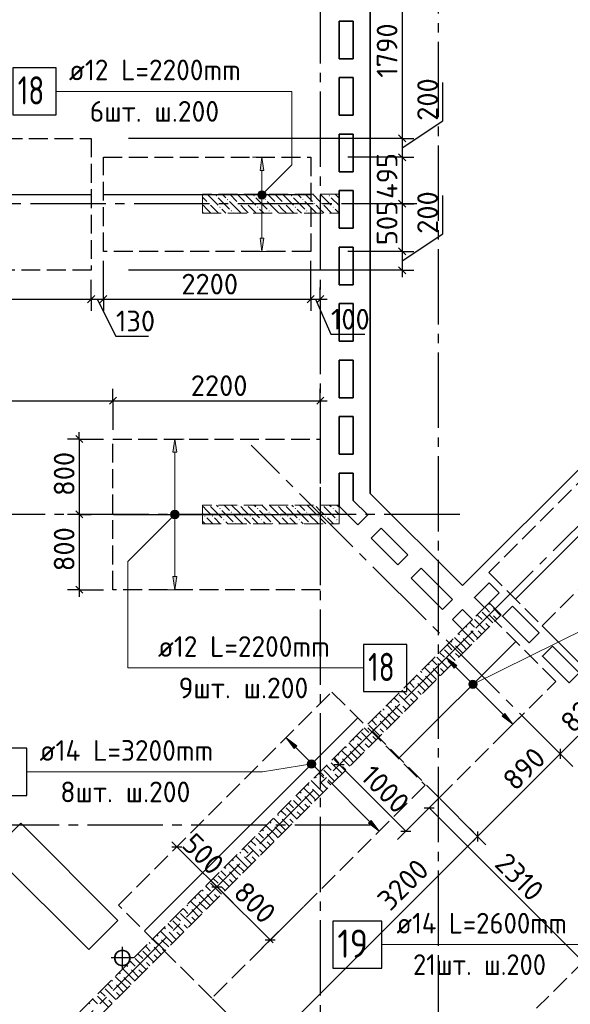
# Model space of a CAD drawing. Header units: millimetres. Extents: x 40580 to 1930067, y -240640 to 81020.
# Tile 263 of 656: x 777785 to 783627, y -213061 to -202605. Entities that reach past the tile are written whole.
import ezdxf

# ---------------------------------------------------------------- set-up
doc = ezdxf.new("R2010")
doc.units = ezdxf.units.MM
for name, pattern in [('______2', [270, 200, -70]), ('______5', [1100, 800, -100, 100, -100]), ('CENTER', [2, 1.25, -0.25, 0.25, -0.25])]:
    doc.linetypes.add(name, pattern=pattern)
for name, color, linetype, lineweight in [('Standard', 7, 'Continuous', 25), ('ДОП Верх по У', 7, 'Continuous', 25), ('ЖБ Перекрытие верхний уровень', 7, 'Continuous', 35), ('ОСИ', 7, 'CENTER', 15), ('Позиционная метка номер позиции', 7, 'Continuous', 13), ('Примечания', 7, 'Continuous', 13)]:
    doc.layers.add(name, color=color, linetype=linetype, lineweight=lineweight)
doc.layers.add('ЖБ Пилон', color=7, linetype='______2', lineweight=13, true_color=0xa0a0a0)
doc.layers.add('ЖБ Стена верхний уровень', color=7, linetype='______2', true_color=0x656565)
doc.styles.add('ISOCPEUR', font='isocpeur.ttf')

msp = doc.modelspace()

# ---------------------------------------------------------------- hatches: boundary and pattern name
at = {"layer": 'ДОП Верх по У', "linetype": 'Continuous', "lineweight": 13, "transparency": 33554687}
for points in [[(780375, -204205.6), (780355, -204065.6), (780335, -204205.6)], [(780317.5, -204465.6), (780392.5, -204465.6), (780387.3, -204446.8)], [(780317.5, -204465.6), (780387.3, -204446.8), (780322.8, -204446.8)], [(780322.8, -204484.3), (780392.5, -204465.6), (780317.5, -204465.6)], [(780322.8, -204446.8), (780387.3, -204446.8), (780373.8, -204433.3)], [(780322.8, -204446.8), (780373.8, -204433.3), (780336.3, -204433.3)], [(780322.8, -204484.3), (780387.3, -204484.3), (780392.5, -204465.6)], [(780336.3, -204497.8), (780387.3, -204484.3), (780322.8, -204484.3)], [(780336.3, -204433.3), (780373.8, -204433.3), (780355, -204428.1)], [(780336.3, -204497.8), (780373.8, -204497.8), (780387.3, -204484.3)], [(780373.8, -204497.8), (780336.3, -204497.8), (780355, -204503.1)], [(779450.8, -207198.6), (779430.8, -207058.6), (779410.8, -207198.6)], [(779393.3, -207858.6), (779468.3, -207858.6), (779463.1, -207839.8)], [(779393.3, -207858.6), (779463.1, -207839.8), (779398.6, -207839.8)], [(779398.6, -207877.3), (779468.3, -207858.6), (779393.3, -207858.6)], [(779398.6, -207839.8), (779463.1, -207839.8), (779449.6, -207826.3)], [(779398.6, -207839.8), (779449.6, -207826.3), (779412.1, -207826.3)], [(779398.6, -207877.3), (779463.1, -207877.3), (779468.3, -207858.6)], [(779412.1, -207826.3), (779449.6, -207826.3), (779430.8, -207821.1)], [(779412.1, -207890.8), (779463.1, -207877.3), (779398.6, -207877.3)], [(779412.1, -207890.8), (779449.6, -207890.8), (779463.1, -207877.3)], [(779449.6, -207890.8), (779412.1, -207890.8), (779430.8, -207896.1)], [(782557.4, -209652.4), (782583.9, -209625.9), (782566.9, -209635.4)], [(782583.9, -209625.9), (782557.4, -209652.4), (782557.4, -209671.5)], [(782583.9, -209625.9), (782557.4, -209671.5), (782603, -209625.9)], [(782603, -209625.9), (782557.4, -209671.5), (782566.9, -209688.5)], [(782603, -209625.9), (782566.9, -209688.5), (782620, -209635.4)], [(782620, -209635.4), (782566.9, -209688.5), (782583.9, -209698)], [(782620, -209635.4), (782583.9, -209698), (782629.5, -209652.4)], [(782629.5, -209652.4), (782583.9, -209698), (782603, -209698)], [(782629.5, -209652.4), (782603, -209698), (782629.5, -209671.5)], [(782629.5, -209671.5), (782603, -209698), (782620, -209688.5)], [(782904.6, -210001.4), (783017.7, -210086.2), (782932.9, -209973.1)], [(780723.4, -210315.8), (780610.3, -210230.9), (780695.1, -210344.1)], [(780854.2, -210536.3), (780890.2, -210473.7), (780844.6, -210519.4)], [(780844.6, -210519.4), (780890.2, -210473.7), (780871.1, -210473.7)], [(780844.6, -210519.4), (780871.1, -210473.7), (780844.6, -210500.3)], [(780844.6, -210500.3), (780871.1, -210473.7), (780854.2, -210483.3)], [(780854.2, -210536.3), (780907.2, -210483.3), (780890.2, -210473.7)], [(780871.2, -210545.9), (780907.2, -210483.3), (780854.2, -210536.3)], [(780871.2, -210545.9), (780916.8, -210500.3), (780907.2, -210483.3)], [(780890.3, -210545.9), (780916.8, -210500.3), (780871.2, -210545.9)], [(780890.3, -210545.9), (780916.8, -210519.4), (780916.8, -210500.3)], [(780916.8, -210519.4), (780890.3, -210545.9), (780907.2, -210536.3)]]:
    msp.add_hatch(color=7, dxfattribs=at).paths.add_polyline_path(points)
for points in [[(780375, -204925.6), (780355, -205065.6), (780335, -204925.6)], [(779450.8, -208518.6), (779430.8, -208658.6), (779410.8, -208518.6)], [(782395.5, -209492.3), (782310.6, -209379.1), (782423.8, -209464)], [(781515.4, -211107.7), (781600.2, -211220.9), (781487.1, -211136)]]:
    msp.add_hatch(color=7, dxfattribs=at).paths.add_polyline_path(points, flags=16)
at = {"layer": 'ЖБ Пилон', "linetype": 'Continuous', "lineweight": -3, "transparency": 33554687}
for points in [[(779863.7, -204475.5), (779870.2, -204469), (779876.7, -204475.5), (779870.2, -204482)], [(779983.7, -204515.5), (779990.2, -204509), (779996.7, -204515.5), (779990.2, -204522)], [(780263.7, -204475.5), (780270.2, -204469), (780276.7, -204475.5), (780270.2, -204482)], [(780383.7, -204515.5), (780390.2, -204509), (780396.7, -204515.5), (780390.2, -204522)], [(780663.7, -204475.5), (780670.2, -204469), (780676.7, -204475.5), (780670.2, -204482)], [(780783.7, -204515.5), (780790.2, -204509), (780796.7, -204515.5), (780790.2, -204522)], [(781063.7, -204475.5), (781070.2, -204469), (781076.7, -204475.5), (781070.2, -204482)], [(779783.7, -204555.5), (779790.2, -204549), (779796.7, -204555.5), (779790.2, -204562)], [(779903.7, -204595.5), (779910.2, -204589), (779916.7, -204595.5), (779910.2, -204602)], [(780023.7, -204635.5), (780030.2, -204629), (780036.7, -204635.5), (780030.2, -204642)], [(780103.7, -204555.5), (780110.2, -204549), (780116.7, -204555.5), (780110.2, -204562)], [(780183.7, -204555.5), (780190.2, -204549), (780196.7, -204555.5), (780190.2, -204562)], [(780303.7, -204595.5), (780310.2, -204589), (780316.7, -204595.5), (780310.2, -204602)], [(780423.7, -204635.5), (780430.2, -204629), (780436.7, -204635.5), (780430.2, -204642)], [(780503.7, -204555.5), (780510.2, -204549), (780516.7, -204555.5), (780510.2, -204562)], [(780583.7, -204555.5), (780590.2, -204549), (780596.7, -204555.5), (780590.2, -204562)], [(780703.7, -204595.5), (780710.2, -204589), (780716.7, -204595.5), (780710.2, -204602)], [(780823.7, -204635.5), (780830.2, -204629), (780836.7, -204635.5), (780830.2, -204642)], [(780903.7, -204555.5), (780910.2, -204549), (780916.7, -204555.5), (780910.2, -204562)], [(780983.7, -204555.5), (780990.2, -204549), (780996.7, -204555.5), (780990.2, -204562)], [(781103.7, -204595.5), (781110.2, -204589), (781116.7, -204595.5), (781110.2, -204602)], [(779793.5, -207758.6), (779790.2, -207762), (779786.8, -207758.6)], [(780113.5, -207758.6), (780110.2, -207762), (780106.8, -207758.6)], [(780193.5, -207758.6), (780190.2, -207762), (780186.8, -207758.6)], [(780513.5, -207758.6), (780510.2, -207762), (780506.8, -207758.6)], [(780593.5, -207758.6), (780590.2, -207762), (780586.8, -207758.6)], [(780913.5, -207758.6), (780910.2, -207762), (780906.8, -207758.6)], [(780993.5, -207758.6), (780990.2, -207762), (780986.8, -207758.6)], [(779743.7, -207875.5), (779750.2, -207869), (779756.7, -207875.5), (779750.2, -207882)], [(779823.7, -207875.5), (779830.2, -207869), (779836.7, -207875.5), (779830.2, -207882)], [(779903.7, -207795.5), (779910.2, -207789), (779916.7, -207795.5), (779910.2, -207802)], [(780023.7, -207835.5), (780030.2, -207829), (780036.7, -207835.5), (780030.2, -207842)], [(780143.7, -207875.5), (780150.2, -207869), (780156.7, -207875.5), (780150.2, -207882)], [(780223.7, -207875.5), (780230.2, -207869), (780236.7, -207875.5), (780230.2, -207882)], [(780303.7, -207795.5), (780310.2, -207789), (780316.7, -207795.5), (780310.2, -207802)], [(780423.7, -207835.5), (780430.2, -207829), (780436.7, -207835.5), (780430.2, -207842)], [(780543.7, -207875.5), (780550.2, -207869), (780556.7, -207875.5), (780550.2, -207882)], [(780623.7, -207875.5), (780630.2, -207869), (780636.7, -207875.5), (780630.2, -207882)], [(780703.7, -207795.5), (780710.2, -207789), (780716.7, -207795.5), (780710.2, -207802)], [(780823.7, -207835.5), (780830.2, -207829), (780836.7, -207835.5), (780830.2, -207842)], [(780943.7, -207875.5), (780950.2, -207869), (780956.7, -207875.5), (780950.2, -207882)], [(781023.7, -207875.5), (781030.2, -207869), (781036.7, -207875.5), (781030.2, -207882)], [(781103.7, -207795.5), (781110.2, -207789), (781116.7, -207795.5), (781110.2, -207802)], [(779943.7, -207915.5), (779950.2, -207909), (779956.7, -207915.5), (779950.2, -207922)], [(780063.7, -207955.5), (780070.2, -207949), (780076.7, -207955.5), (780073.5, -207958.6), (780066.8, -207958.6)], [(780343.7, -207915.5), (780350.2, -207909), (780356.7, -207915.5), (780350.2, -207922)], [(780463.7, -207955.5), (780470.2, -207949), (780476.7, -207955.5), (780473.5, -207958.6), (780466.8, -207958.6)], [(780743.7, -207915.5), (780750.2, -207909), (780756.7, -207915.5), (780750.2, -207922)], [(780863.7, -207955.5), (780870.2, -207949), (780876.7, -207955.5), (780873.5, -207958.6), (780866.8, -207958.6)], [(781143.7, -207915.5), (781150.2, -207909), (781156.7, -207915.5), (781150.2, -207922)]]:
    msp.add_hatch(color=7, dxfattribs=at).paths.add_polyline_path(points, flags=16)
at = {"layer": 'Позиционная метка номер позиции', "linetype": 'Continuous', "lineweight": 13, "transparency": 33554687}
for points in [[(780311.8, -204454.1), (780386.9, -204497.4), (780323.2, -204433.8)], [(780311.8, -204477), (780366.5, -204508.9), (780311.8, -204454.1)], [(780311.8, -204454.1), (780366.5, -204508.9), (780386.9, -204497.4)], [(780343.6, -204508.9), (780311.8, -204477), (780323.2, -204497.4)], [(780311.8, -204477), (780343.6, -204508.9), (780366.5, -204508.9)], [(780323.2, -204433.8), (780398.3, -204477), (780343.6, -204422.3)], [(780323.2, -204433.8), (780386.9, -204497.4), (780398.3, -204477)], [(780343.6, -204422.3), (780398.3, -204477), (780398.3, -204454.1)], [(780343.6, -204422.3), (780398.3, -204454.1), (780366.5, -204422.3)], [(780366.5, -204422.3), (780398.3, -204454.1), (780386.9, -204433.8)], [(779462.6, -207890.4), (779399, -207826.8), (779387.6, -207847.1)], [(779462.6, -207890.4), (779387.6, -207847.1), (779442.3, -207901.9)], [(779442.3, -207901.9), (779387.6, -207847.1), (779387.6, -207870)], [(779442.3, -207901.9), (779387.6, -207870), (779419.4, -207901.9)], [(779419.4, -207901.9), (779387.6, -207870), (779399, -207890.4)], [(779474.1, -207870), (779419.4, -207815.3), (779399, -207826.8)], [(779474.1, -207870), (779399, -207826.8), (779462.6, -207890.4)], [(779474.1, -207847.1), (779442.3, -207815.3), (779419.4, -207815.3)], [(779474.1, -207847.1), (779419.4, -207815.3), (779474.1, -207870)], [(779442.3, -207815.3), (779474.1, -207847.1), (779462.6, -207826.8)], [(782632.2, -209639.5), (782554.8, -209639.5), (782548.5, -209662)], [(782632.2, -209639.5), (782548.5, -209662), (782638.5, -209662)], [(782616, -209623.3), (782571, -209623.3), (782554.8, -209639.5)], [(782616, -209623.3), (782554.8, -209639.5), (782632.2, -209639.5)], [(782571, -209623.3), (782616, -209623.3), (782593.5, -209617)], [(782638.5, -209662), (782548.5, -209662), (782554.8, -209684.5)], [(782638.5, -209662), (782554.8, -209684.5), (782632.2, -209684.5)], [(782632.2, -209684.5), (782554.8, -209684.5), (782571, -209700.7)], [(782632.2, -209684.5), (782571, -209700.7), (782616, -209700.7)], [(782616, -209700.7), (782571, -209700.7), (782593.5, -209707)], [(780842, -210487.3), (780919.4, -210487.3), (780903.2, -210471.1)], [(780842, -210487.3), (780903.2, -210471.1), (780858.2, -210471.1)], [(780858.2, -210471.1), (780903.2, -210471.1), (780880.7, -210464.8)], [(780835.7, -210509.8), (780925.7, -210509.8), (780919.4, -210487.3)], [(780835.7, -210509.8), (780919.4, -210487.3), (780842, -210487.3)], [(780842, -210532.3), (780925.7, -210509.8), (780835.7, -210509.8)], [(780842, -210532.3), (780919.4, -210532.3), (780925.7, -210509.8)], [(780858.2, -210548.5), (780919.4, -210532.3), (780842, -210532.3)], [(780858.2, -210548.5), (780903.2, -210548.5), (780919.4, -210532.3)], [(780903.2, -210548.5), (780858.2, -210548.5), (780880.7, -210554.8)]]:
    msp.add_hatch(color=7, dxfattribs=at).paths.add_polyline_path(points)

# ---------------------------------------------------------------- linework, layer by layer
at = {"layer": 'Standard', "color": 7, "linetype": 'Continuous', "lineweight": -3, "transparency": 33554687}
for p, q in [((781842.8, -202075.6), (781842.8, -203865.6)), ((782272.8, -203678.4), (782272.8, -203271.8)), ((781842.8, -203965.6), (782272.8, -203678.4)), ((781842.8, -203865.6), (781842.8, -204065.6)), ((781842.8, -204065.6), (781842.8, -204558.6)), ((782272.8, -204878.4), (782272.8, -204471.8)), ((781842.8, -204558.6), (781842.8, -205065.6)), ((781842.8, -205165.6), (782272.8, -204878.4)), ((781842.8, -205065.6), (781842.8, -205265.6)), ((781842.8, -205265.6), (781842.8, -205340.6)), ((775473.2, -205572.7), (778543.2, -205572.7)), ((778543.2, -205572.7), (778673.2, -205572.7)), ((778608.2, -205572.7), (778805.6, -205965)), ((778673.2, -205572.7), (780873.2, -205572.7)), ((780873.2, -205572.7), (780973.2, -205572.7)), ((780923.2, -205572.7), (781086.9, -205945.4)), ((780973.2, -205572.7), (781048.2, -205572.7)), ((778805.6, -205965), (779149.7, -205965)), ((781086.9, -205945.4), (781446.6, -205945.4)), ((775473.2, -206650.9), (778773.2, -206650.9)), ((778773.2, -206650.9), (780973.2, -206650.9)), ((780973.2, -206650.9), (781048.2, -206650.9)), ((778416.2, -207058.6), (778416.2, -206983.6)), ((778416.2, -207858.6), (778416.2, -208658.6)), ((778416.2, -208658.6), (778416.2, -208733.6))]:
    msp.add_line(p, q, dxfattribs=at)
at = {"layer": 'Standard', "color": 251, "linetype": 'Continuous', "lineweight": -3, "true_color": 0x656565, "transparency": 33554687}
for p, q in [((781842.8, -203865.6), (781717.8, -203865.6)), ((781842.8, -203865.6), (781967.8, -203865.6)), ((781842.8, -204065.6), (781717.8, -204065.6)), ((781842.8, -204065.6), (781967.8, -204065.6)), ((781842.8, -204558.6), (781717.8, -204558.6)), ((781842.8, -204558.6), (781967.8, -204558.6)), ((781842.8, -204558.6), (781842.8, -204558.6)), ((781842.8, -205065.6), (781267.8, -205065.6)), ((781842.8, -205065.6), (781717.8, -205065.6)), ((781842.8, -205065.6), (781967.8, -205065.6)), ((780873.2, -205572.7), (780873.2, -205165.6)), ((781842.8, -205265.6), (778937.9, -205265.6)), ((781842.8, -205265.6), (781717.8, -205265.6)), ((781842.8, -205265.6), (781967.8, -205265.6)), ((778543.2, -205572.7), (778543.2, -205447.7)), ((778673.2, -205572.7), (778673.2, -205447.7)), ((780873.2, -205572.7), (780873.2, -205447.7)), ((780973.2, -205572.7), (780973.2, -205447.7)), ((778543.2, -205572.7), (778543.2, -205697.7)), ((778673.2, -205572.7), (778673.2, -205697.7)), ((780873.2, -205572.7), (780873.2, -205697.7)), ((780973.2, -205572.7), (780973.2, -205697.7)), ((780973.2, -205572.7), (780973.2, -205572.7)), ((778773.2, -206650.9), (778773.2, -206525.9)), ((780973.2, -206650.9), (780973.2, -206525.9)), ((778773.2, -206650.9), (778773.2, -206775.9)), ((778773.2, -206650.9), (778773.2, -206958.6)), ((780973.2, -206650.9), (780973.2, -206775.9)), ((780973.2, -206650.9), (780973.2, -206650.9)), ((778416.2, -207058.6), (778291.2, -207058.6)), ((778416.2, -207058.6), (778541.2, -207058.6)), ((778416.2, -207058.6), (778673.2, -207058.6)), ((778416.2, -207858.6), (778291.2, -207858.6)), ((778416.2, -207858.6), (778541.2, -207858.6)), ((778416.2, -207858.6), (778416.2, -207858.6)), ((778416.2, -208658.6), (778291.2, -208658.6)), ((778416.2, -208658.6), (778541.2, -208658.6)), ((778416.2, -208658.6), (778673.2, -208658.6)), ((783520, -210401.8), (783431.6, -210313.4)), ((783520, -210401.8), (783608.3, -210490.2)), ((782643.8, -211277.9), (782242, -210876.1)), ((781881.8, -211222.2), (781970.1, -211133.8)), ((782643.8, -211277.9), (782555.5, -211189.5)), ((781881.8, -211222.2), (781793.4, -211310.6)), ((782643.8, -211277.9), (782732.2, -211366.3)), ((780443.4, -212377.7), (780531.8, -212289.3)), ((780443.4, -212377.7), (780355.1, -212466)), ((780374.4, -213547.3), (779831.2, -213004.1))]:
    msp.add_line(p, q, dxfattribs=at)
at = {"layer": 'Standard', "color": 7, "linetype": 'Continuous', "lineweight": 25, "transparency": 33554687}
for p, q in [((781805.3, -203828.1), (781880.3, -203903.1)), ((781805.3, -204028.1), (781880.3, -204103.1)), ((781805.3, -204521.1), (781880.3, -204596.1)), ((781805.3, -205028.1), (781880.3, -205103.1)), ((781805.3, -205228.1), (781880.3, -205303.1)), ((778505.7, -205610.2), (778580.7, -205535.2)), ((778635.7, -205610.2), (778710.7, -205535.2)), ((780835.7, -205610.2), (780910.7, -205535.2)), ((780935.7, -205610.2), (781010.7, -205535.2)), ((778735.7, -206688.4), (778810.7, -206613.4)), ((780935.7, -206688.4), (781010.7, -206613.4)), ((778378.7, -207021.1), (778453.7, -207096.1)), ((778378.7, -207821.1), (778453.7, -207896.1)), ((778378.7, -208621.1), (778453.7, -208696.1)), ((783520, -210348.7), (783520, -210454.8)), ((781121.6, -210515.1), (781227.7, -210515.1)), ((782076.2, -210974.7), (782182.3, -210974.7)), ((781828.7, -211222.2), (781934.8, -211222.2)), ((782643.8, -211224.9), (782643.8, -211330.9)), ((779400.5, -211387.7), (779506.5, -211387.7)), ((779824.7, -211812), (779930.8, -211812)), ((780390.4, -212377.7), (780496.5, -212377.7))]:
    msp.add_line(p, q, dxfattribs=at)
at = {"layer": 'Standard', "color": 7, "linetype": 'Continuous', "lineweight": 13, "transparency": 33554687}
for p, q in [((784103.3, -209818.4), (783555.3, -210366.4)), ((783555.3, -210366.4), (780374.4, -213547.3)), ((781174.6, -210515.1), (781121.6, -210462.1)), ((781174.6, -210515.1), (781881.8, -211222.2)), ((782129.2, -210974.7), (783762.7, -212608.2)), ((782643.8, -211277.9), (782590.8, -211330.9)), ((779453.5, -211387.7), (779400.5, -211334.7)), ((779453.5, -211387.7), (780048.3, -211982.5)), ((779877.8, -211812), (779824.7, -211758.9)), ((779877.8, -211812), (780472.6, -212406.8))]:
    msp.add_line(p, q, dxfattribs=at)
at = {"layer": 'Standard', "color": 8, "linetype": '______5', "lineweight": -3, "transparency": 33554687}
for p, q in [((778873.6, -212688.4), (778873.6, -212449.4)), ((778993.1, -212568.9), (778754.1, -212568.9))]:
    msp.add_line(p, q, dxfattribs=at)
at = {"layer": 'Standard', "color": 251, "linetype": 'Continuous', "lineweight": -3, "true_color": 0x656565, "transparency": 33554687}
for points in [[(781842.8, -203865.6), (781825.9, -203865.6), (781825.9, -203865.6), (781825.9, -203865.6), (781825.9, -203865.6), (778937.9, -203865.6)], [(781842.8, -204065.6), (781825.9, -204065.6), (781825.9, -204065.6), (781825.9, -204065.6), (781825.9, -204065.6), (781267.8, -204065.6)], [(778673.2, -205572.7), (778673.2, -205555.7), (778673.2, -205555.7), (778673.2, -205165.6)], [(778543.2, -205572.7), (778543.2, -205555.7), (778543.2, -205555.7), (778543.2, -205365.6)], [(784103.3, -209818.4), (784091.3, -209806.4), (784091.3, -209806.4), (784091.3, -209806.4), (784091.3, -209806.4), (783326.7, -209041.8)], [(781881.8, -211222.2), (781893.8, -211210.2), (781893.8, -211210.2), (781893.8, -211210.2), (781893.8, -211210.2), (781893.8, -211210.2), (781893.8, -211210.2), (781893.8, -211210.2), (781893.8, -211210.2), (781893.8, -211210.2), (781893.8, -211210.2), (782235, -210869)], [(780443.4, -212377.7), (780455.5, -212365.6), (780455.5, -212365.6), (780455.5, -212365.6), (780455.5, -212365.6), (780455.5, -212365.6), (780455.5, -212365.6), (780455.5, -212365.6), (780455.5, -212365.6), (780455.5, -212365.6), (780455.5, -212365.6), (780796.7, -212024.5)]]:
    msp.add_lwpolyline(points, dxfattribs=at)
at = {"layer": 'Standard', "color": 7, "linetype": 'Continuous', "lineweight": -3, "transparency": 33554687}
msp.add_lwpolyline([(778416.2, -207058.6), (778416.2, -207725.8), (778416.2, -207725.8), (778416.2, -207858.6)], dxfattribs=at)
at = {"layer": 'ДОП Верх по У', "color": 7, "linetype": 'Continuous', "lineweight": 13, "transparency": 33554687}
for p, q in [((778287.2, -203365.6), (780373.2, -203365.6)), ((779230.8, -209488.6), (781316.8, -209488.6)), ((777975.5, -210592.5), (780061.5, -210592.5)), ((781626.3, -212426.8), (782781.3, -212426.8))]:
    msp.add_line(p, q, dxfattribs=at)
at = {"layer": 'ДОП Верх по У', "color": 251, "linetype": 'Continuous', "lineweight": 13, "true_color": 0x494949, "transparency": 33554687}
for p, q in [((780355, -204065.6), (780255, -204065.6)), ((780355, -204065.6), (780335, -204205.6)), ((780375, -204205.6), (780355, -204065.6)), ((780355, -204065.6), (780455, -204065.6)), ((780355, -204065.6), (780355, -204065.6)), ((780335, -204205.6), (780375, -204205.6)), ((780355, -204435.6), (780355, -204205.6)), ((780317.5, -204465.6), (780317.5, -204465.6)), ((780355, -204925.6), (780355, -204495.6)), ((780392.5, -204465.6), (780392.5, -204465.6)), ((780355, -205065.6), (780335, -204925.6)), ((780335, -204925.6), (780375, -204925.6)), ((780375, -204925.6), (780355, -205065.6)), ((780355, -205065.6), (780255, -205065.6)), ((780355, -205065.6), (780455, -205065.6)), ((780355, -205065.6), (780355, -205065.6)), ((779430.8, -207058.6), (779330.8, -207058.6)), ((779430.8, -207058.6), (779410.8, -207198.6)), ((779450.8, -207198.6), (779430.8, -207058.6)), ((779430.8, -207058.6), (779530.8, -207058.6)), ((779430.8, -207058.6), (779430.8, -207058.6)), ((779410.8, -207198.6), (779450.8, -207198.6)), ((779430.8, -207828.6), (779430.8, -207198.6)), ((779393.3, -207858.6), (779393.3, -207858.6)), ((779468.3, -207858.6), (779468.3, -207858.6)), ((779430.8, -208518.6), (779430.8, -207888.6)), ((779430.8, -208658.6), (779410.8, -208518.6)), ((779410.8, -208518.6), (779450.8, -208518.6)), ((779450.8, -208518.6), (779430.8, -208658.6)), ((779430.8, -208658.6), (779330.8, -208658.6)), ((779430.8, -208658.6), (779530.8, -208658.6)), ((779430.8, -208658.6), (779430.8, -208658.6)), ((782310.6, -209379.1), (782423.8, -209464)), ((782395.5, -209492.3), (782310.6, -209379.1)), ((782423.8, -209464), (782395.5, -209492.3)), ((782409.6, -209478.1), (782572.2, -209640.8)), ((782620, -209635.4), (782620, -209635.4)), ((782566.9, -209688.5), (782566.9, -209688.5)), ((782614.7, -209683.2), (782918.7, -209987.2)), ((782932.9, -209973.1), (782904.6, -210001.4)), ((782904.6, -210001.4), (783017.7, -210086.2)), ((783017.7, -210086.2), (782932.9, -209973.1)), ((783017.7, -210086.2), (783088.4, -210015.5)), ((783017.7, -210086.2), (782947, -210156.9)), ((783017.7, -210086.2), (783017.7, -210086.2)), ((780610.3, -210230.9), (780695.1, -210344.1)), ((780723.4, -210315.8), (780610.3, -210230.9)), ((780695.1, -210344.1), (780723.4, -210315.8)), ((781013.3, -210634), (780709.3, -210329.9)), ((780907.2, -210483.3), (780907.2, -210483.3)), ((780854.2, -210536.3), (780854.2, -210536.3)), ((781501.2, -211121.9), (781055.8, -210676.4)), ((781487.1, -211136), (781515.4, -211107.7)), ((781515.4, -211107.7), (781600.2, -211220.9)), ((781600.2, -211220.9), (781487.1, -211136))]:
    msp.add_line(p, q, dxfattribs=at)
at = {"layer": 'ДОП Верх по У', "color": 7, "linetype": 'Continuous', "lineweight": -3, "transparency": 33554687}
for p, q in [((778537.2, -204465.6), (774649.2, -204465.6)), ((780867.2, -204465.6), (778679.2, -204465.6)), ((778779.2, -207858.6), (780967.2, -207858.6)), ((781371.6, -210018.9), (779108.8, -212281.7))]:
    msp.add_line(p, q, dxfattribs=at)
at = {"layer": 'ДОП Верх по У', "color": 7, "linetype": 'Continuous', "lineweight": 18, "transparency": 33554687}
for p, q in [((784109.5, -207693.4), (783048.8, -208754)), ((781810.7, -210444.7), (783048.1, -209207.3))]:
    msp.add_line(p, q, dxfattribs=at)
at = {"layer": 'ДОП Верх по У', "color": 7, "linetype": 'Continuous', "lineweight": 25, "transparency": 33554687}
for points in [[(777713.2, -203615.6), (778173.2, -203615.6), (778173.2, -203115.6), (777713.2, -203115.6), (777713.2, -203615.6)], [(781430.8, -209738.6), (781890.8, -209738.6), (781890.8, -209238.6), (781430.8, -209238.6), (781430.8, -209738.6)], [(777401.5, -210842.5), (777861.5, -210842.5), (777861.5, -210342.5), (777401.5, -210342.5), (777401.5, -210842.5)], [(781106.3, -212676.8), (781626.3, -212676.8), (781626.3, -212176.8), (781106.3, -212176.8), (781106.3, -212676.8)]]:
    msp.add_lwpolyline(points, dxfattribs=at)
at = {"layer": 'ДОП Верх по У', "color": 251, "linetype": 'Continuous', "lineweight": 13, "true_color": 0x494949, "transparency": 33554687}
for centre in [(780355, -204465.6), (779430.8, -207858.6), (782593.5, -209662), (780880.7, -210509.8)]:
    msp.add_circle(centre, 37.5, dxfattribs=at)
at = {"layer": 'ЖБ Перекрытие верхний уровень', "transparency": 33554687}
for p, q in [((781503.2, -207218.6), (781503.2, -198378.6)), ((781173.2, -202618.6), (781323.2, -202618.6)), ((781173.2, -203018.6), (781173.2, -202618.6)), ((781323.2, -202618.6), (781323.2, -203018.6)), ((781323.2, -203018.6), (781173.2, -203018.6)), ((781173.2, -203618.6), (781173.2, -203218.6)), ((781173.2, -203218.6), (781323.2, -203218.6)), ((781323.2, -203218.6), (781323.2, -203618.6)), ((781323.2, -203618.6), (781173.2, -203618.6)), ((781173.2, -203818.6), (781323.2, -203818.6)), ((781173.2, -204218.6), (781173.2, -203818.6)), ((781323.2, -203818.6), (781323.2, -204218.6)), ((781323.2, -204218.6), (781173.2, -204218.6)), ((781173.2, -204818.6), (781173.2, -204418.6)), ((781173.2, -204418.6), (781323.2, -204418.6)), ((781323.2, -204418.6), (781323.2, -204818.6)), ((781323.2, -204818.6), (781173.2, -204818.6)), ((781173.2, -205018.6), (781323.2, -205018.6)), ((781173.2, -205418.6), (781173.2, -205018.6)), ((781323.2, -205018.6), (781323.2, -205418.6)), ((781323.2, -205418.6), (781173.2, -205418.6)), ((781173.2, -206018.6), (781173.2, -205618.6)), ((781173.2, -205618.6), (781323.2, -205618.6)), ((781323.2, -205618.6), (781323.2, -206018.6)), ((781323.2, -206018.6), (781173.2, -206018.6)), ((781173.2, -206218.6), (781323.2, -206218.6)), ((781173.2, -206618.6), (781173.2, -206218.6)), ((781323.2, -206218.6), (781323.2, -206618.6)), ((781323.2, -206618.6), (781173.2, -206618.6)), ((781173.2, -207218.6), (781173.2, -206818.6)), ((781173.2, -206818.6), (781323.2, -206818.6)), ((781323.2, -206818.6), (781323.2, -207218.6)), ((781323.2, -207218.6), (781173.2, -207218.6)), ((781503.2, -207635.6), (781503.2, -207218.6)), ((781173.2, -207772.2), (781173.2, -207418.6)), ((781173.2, -207418.6), (781323.2, -207418.6)), ((781323.2, -207418.6), (781323.2, -207710.1)), ((782481.7, -208614.1), (781503.2, -207635.6)), ((781323.2, -207710.1), (781477.6, -207864.5)), ((781371.6, -207970.6), (781173.2, -207772.2)), ((781477.6, -207864.5), (781371.6, -207970.6)), ((781513, -208112), (781619.1, -208005.9)), ((781619.1, -208005.9), (781901.9, -208288.8)), ((781795.8, -208394.8), (781513, -208112)), ((781901.9, -208288.8), (781795.8, -208394.8)), ((781937.3, -208536.3), (782043.3, -208430.2)), ((782043.3, -208430.2), (782375.7, -208762.5)), ((782269.6, -208868.6), (781937.3, -208536.3)), ((782764.6, -208585.7), (782870.7, -208691.8)), ((782375.7, -208762.5), (782269.6, -208868.6)), ((782375.7, -208974.7), (782481.7, -208868.6)), ((782481.7, -208868.6), (782587.8, -208974.7)), ((782481.7, -209080.7), (782375.7, -208974.7)), ((782587.8, -208974.7), (782481.7, -209080.7)), ((777795.1, -211136.9), (777484, -211448.1)), ((778827.5, -212169.3), (777795.1, -211136.9)), ((777484, -211448.1), (778516.4, -212480.4)), ((778516.4, -212480.4), (778827.5, -212169.3)), ((778801.7, -212532.3), (778793.9, -212556.3)), ((778793.9, -212556.3), (778793.9, -212581.5)), ((778816.5, -212511.9), (778801.7, -212532.3)), ((778836.9, -212497), (778816.5, -212511.9)), ((778860.9, -212489.2), (778836.9, -212497)), ((778886.2, -212489.2), (778860.9, -212489.2)), ((778910.2, -212497), (778886.2, -212489.2)), ((778930.6, -212511.9), (778910.2, -212497)), ((778945.4, -212532.3), (778930.6, -212511.9)), ((778953.2, -212556.3), (778945.4, -212532.3)), ((778953.2, -212581.5), (778953.2, -212556.3)), ((778793.9, -212581.5), (778801.7, -212605.5)), ((778801.7, -212605.5), (778816.5, -212625.9)), ((778816.5, -212625.9), (778836.9, -212640.8)), ((778836.9, -212640.8), (778860.9, -212648.6)), ((778860.9, -212648.6), (778886.2, -212648.6)), ((778886.2, -212648.6), (778910.2, -212640.8)), ((778910.2, -212640.8), (778930.6, -212625.9)), ((778930.6, -212625.9), (778945.4, -212605.5)), ((778945.4, -212605.5), (778953.2, -212581.5))]:
    msp.add_line(p, q, dxfattribs=at)
at = {"layer": 'ЖБ Перекрытие верхний уровень', "transparency": 33554687, "extrusion": (0, 0, -1)}
for points in [[(-782481.7, -208614.1), (-783804, -207291.8), (-789298.3, -212786), (-787976, -214108.3)], [(-782870.7, -208691.8), (-782715.1, -208847.4), (-782609, -208741.3), (-782764.6, -208585.7)]]:
    msp.add_lwpolyline(points, dxfattribs=at)
for points in [[(-783012.1, -208833.2), (-783294.9, -209116.1), (-783188.9, -209222.1), (-782906, -208939.3)], [(-783436.4, -209257.5), (-783719.2, -209540.3), (-783613.1, -209646.4), (-783330.3, -209363.6)]]:
    msp.add_lwpolyline(points, close=True, dxfattribs=at)
at = {"layer": 'ЖБ Пилон', "color": 253, "linetype": '______2', "lineweight": 13, "true_color": 0xa0a0a0, "transparency": 33554687}
for p, q in [((781173.2, -204458.6), (779723.2, -204458.6)), ((779723.2, -204458.6), (779723.2, -204658.6)), ((781173.2, -204658.6), (781173.2, -204458.6)), ((779723.2, -204658.6), (781173.2, -204658.6)), ((781173.2, -207758.6), (779723.2, -207758.6)), ((779723.2, -207758.6), (779723.2, -207958.6)), ((781173.2, -207958.6), (781173.2, -207758.6)), ((779723.2, -207958.6), (781173.2, -207958.6))]:
    msp.add_line(p, q, dxfattribs=at)
at = {"layer": 'ЖБ Пилон', "color": 9, "linetype": 'Continuous', "lineweight": -3, "true_color": 0xc7c7c7, "transparency": 33554687}
for p, q in [((779723.2, -204488.5), (779770.2, -204535.5)), ((779773.3, -204458.6), (779890.2, -204575.5)), ((779890.2, -204495.5), (780010.2, -204615.5)), ((779970.2, -204495.5), (779933.3, -204458.6)), ((780013.3, -204458.6), (780090.2, -204535.5)), ((780093.3, -204458.6), (780170.2, -204535.5)), ((780173.3, -204458.6), (780290.2, -204575.5)), ((780290.2, -204495.5), (780410.2, -204615.5)), ((780370.2, -204495.5), (780333.3, -204458.6)), ((780413.3, -204458.6), (780490.2, -204535.5)), ((780493.3, -204458.6), (780570.2, -204535.5)), ((780573.3, -204458.6), (780690.2, -204575.5)), ((780690.2, -204495.5), (780810.2, -204615.5)), ((780770.2, -204495.5), (780733.3, -204458.6)), ((780813.3, -204458.6), (780890.2, -204535.5)), ((780893.3, -204458.6), (780970.2, -204535.5)), ((780973.3, -204458.6), (781090.2, -204575.5)), ((781090.2, -204495.5), (781173.2, -204578.5)), ((781170.2, -204495.5), (781133.3, -204458.6)), ((779770.2, -204615.5), (779730.2, -204575.5)), ((779810.2, -204655.5), (779770.2, -204615.5)), ((779810.2, -204575.5), (779893.3, -204658.6)), ((779930.2, -204615.5), (779973.3, -204658.6)), ((780010.2, -204535.5), (780130.2, -204655.5)), ((780170.2, -204615.5), (780130.2, -204575.5)), ((780210.2, -204655.5), (780170.2, -204615.5)), ((780210.2, -204575.5), (780293.3, -204658.6)), ((780330.2, -204615.5), (780373.3, -204658.6)), ((780410.2, -204535.5), (780530.2, -204655.5)), ((780570.2, -204615.5), (780530.2, -204575.5)), ((780610.2, -204655.5), (780570.2, -204615.5)), ((780610.2, -204575.5), (780693.3, -204658.6)), ((780730.2, -204615.5), (780773.3, -204658.6)), ((780810.2, -204535.5), (780930.2, -204655.5)), ((780970.2, -204615.5), (780930.2, -204575.5)), ((781010.2, -204655.5), (780970.2, -204615.5)), ((781010.2, -204575.5), (781093.3, -204658.6)), ((781130.2, -204615.5), (781173.2, -204658.5)), ((779723.2, -204648.5), (779730.2, -204655.5)), ((780053.3, -204658.6), (780050.2, -204655.5)), ((780453.3, -204658.6), (780450.2, -204655.5)), ((780853.3, -204658.6), (780850.2, -204655.5)), ((779873.3, -207758.6), (779890.2, -207775.5)), ((779953.3, -207758.6), (780010.2, -207815.5)), ((780033.3, -207758.6), (780130.2, -207855.5)), ((780273.3, -207758.6), (780290.2, -207775.5)), ((780353.3, -207758.6), (780410.2, -207815.5)), ((780433.3, -207758.6), (780530.2, -207855.5)), ((780673.3, -207758.6), (780690.2, -207775.5)), ((780753.3, -207758.6), (780810.2, -207815.5)), ((780833.3, -207758.6), (780930.2, -207855.5)), ((781073.3, -207758.6), (781090.2, -207775.5)), ((781153.3, -207758.6), (781173.2, -207778.5)), ((779723.2, -207848.5), (779730.2, -207855.5)), ((779770.2, -207815.5), (779730.2, -207775.5)), ((779810.2, -207855.5), (779770.2, -207815.5)), ((779810.2, -207775.5), (779930.2, -207895.5)), ((779930.2, -207815.5), (780050.2, -207935.5)), ((780153.3, -207958.6), (780050.2, -207855.5)), ((780170.2, -207815.5), (780130.2, -207775.5)), ((780210.2, -207855.5), (780170.2, -207815.5)), ((780210.2, -207775.5), (780330.2, -207895.5)), ((780330.2, -207815.5), (780450.2, -207935.5)), ((780553.3, -207958.6), (780450.2, -207855.5)), ((780570.2, -207815.5), (780530.2, -207775.5)), ((780610.2, -207855.5), (780570.2, -207815.5)), ((780610.2, -207775.5), (780730.2, -207895.5)), ((780730.2, -207815.5), (780850.2, -207935.5)), ((780953.3, -207958.6), (780850.2, -207855.5)), ((780970.2, -207815.5), (780930.2, -207775.5)), ((781010.2, -207855.5), (780970.2, -207815.5)), ((781010.2, -207775.5), (781130.2, -207895.5)), ((781130.2, -207815.5), (781173.2, -207858.5)), ((779753.3, -207958.6), (779723.2, -207928.5)), ((779770.2, -207895.5), (779833.3, -207958.6)), ((779850.2, -207895.5), (779913.3, -207958.6)), ((779993.3, -207958.6), (779970.2, -207935.5)), ((780170.2, -207895.5), (780233.3, -207958.6)), ((780250.2, -207895.5), (780313.3, -207958.6)), ((780393.3, -207958.6), (780370.2, -207935.5)), ((780570.2, -207895.5), (780633.3, -207958.6)), ((780650.2, -207895.5), (780713.3, -207958.6)), ((780793.3, -207958.6), (780770.2, -207935.5)), ((780970.2, -207895.5), (781033.3, -207958.6)), ((781050.2, -207895.5), (781113.3, -207958.6)), ((781173.2, -207938.5), (781170.2, -207935.5)), ((780912.5, -210520.2), (780860.4, -210520.2))]:
    msp.add_line(p, q, dxfattribs=at)
at = {"layer": 'ЖБ Стена верхний уровень', "color": 251, "linetype": '______2', "lineweight": -3, "true_color": 0x656565, "transparency": 33554687}
for p, q in [((782764.6, -208797.9), (776584.5, -214978)), ((782891.9, -208925.2), (782764.6, -208797.9)), ((776711.8, -215105.3), (782891.9, -208925.2))]:
    msp.add_line(p, q, dxfattribs=at)
at = {"layer": 'ЖБ Стена верхний уровень', "color": 9, "linetype": 'Continuous', "lineweight": -3, "true_color": 0xc7c7c7, "transparency": 33554687}
for p, q in [((782758.6, -208803.9), (782770.2, -208815.5)), ((782690.2, -208895.5), (782805.9, -209011.2)), ((782730.2, -208855.5), (782718.6, -208843.9)), ((782770.2, -208895.5), (782730.2, -208855.5)), ((782810.2, -208855.5), (782885.9, -208931.2)), ((782570.2, -209015.5), (782558.6, -209003.9)), ((782610.2, -209055.5), (782570.2, -209015.5)), ((782610.2, -208975.5), (782725.9, -209091.2)), ((782638.6, -208923.9), (782690.2, -208975.5)), ((782730.2, -209015.5), (782765.9, -209051.2)), ((782810.2, -208935.5), (782845.9, -208971.2)), ((782438.6, -209123.9), (782450.2, -209135.5)), ((782570.2, -209175.5), (782478.6, -209083.9)), ((782518.6, -209043.9), (782530.2, -209055.5)), ((782570.2, -209095.5), (782645.9, -209171.2)), ((782650.2, -209095.5), (782685.9, -209131.2)), ((782358.6, -209203.9), (782370.2, -209215.5)), ((782490.2, -209255.5), (782398.6, -209163.9)), ((782490.2, -209175.5), (782565.9, -209251.2)), ((782570.2, -209175.5), (782605.9, -209211.2)), ((782238.6, -209323.9), (782290.2, -209375.5)), ((782290.2, -209295.5), (782405.9, -209411.2)), ((782330.2, -209255.5), (782318.6, -209243.9)), ((782370.2, -209295.5), (782330.2, -209255.5)), ((782410.2, -209255.5), (782485.9, -209331.2)), ((782490.2, -209255.5), (782525.9, -209291.2)), ((782170.2, -209415.5), (782158.6, -209403.9)), ((782210.2, -209455.5), (782170.2, -209415.5)), ((782210.2, -209375.5), (782325.9, -209491.2)), ((782330.2, -209415.5), (782365.9, -209451.2)), ((782410.2, -209335.5), (782445.9, -209371.2)), ((782038.6, -209523.9), (782050.2, -209535.5)), ((782170.2, -209575.5), (782078.6, -209483.9)), ((782118.6, -209443.9), (782130.2, -209455.5)), ((782170.2, -209495.5), (782245.9, -209571.2)), ((782250.2, -209495.5), (782285.9, -209531.2)), ((781930.2, -209655.5), (781918.6, -209643.9)), ((781958.6, -209603.9), (781970.2, -209615.5)), ((782090.2, -209655.5), (781998.6, -209563.9)), ((782090.2, -209575.5), (782165.9, -209651.2)), ((782170.2, -209575.5), (782205.9, -209611.2)), ((781838.6, -209723.9), (781890.2, -209775.5)), ((781890.2, -209695.5), (782005.9, -209811.2)), ((781970.2, -209695.5), (781930.2, -209655.5)), ((782010.2, -209655.5), (782085.9, -209731.2)), ((782010.2, -209735.5), (782045.9, -209771.2)), ((782090.2, -209655.5), (782125.9, -209691.2)), ((781718.6, -209843.9), (781730.2, -209855.5)), ((781770.2, -209815.5), (781758.6, -209803.9)), ((781810.2, -209855.5), (781770.2, -209815.5)), ((781810.2, -209775.5), (781925.9, -209891.2)), ((781930.2, -209815.5), (781965.9, -209851.2)), ((781638.6, -209923.9), (781650.2, -209935.5)), ((781770.2, -209975.5), (781678.6, -209883.9)), ((781770.2, -209895.5), (781845.9, -209971.2)), ((781850.2, -209895.5), (781885.9, -209931.2)), ((781530.2, -210055.5), (781518.6, -210043.9)), ((781570.2, -210095.5), (781530.2, -210055.5)), ((781558.6, -210003.9), (781570.2, -210015.5)), ((781690.2, -210055.5), (781598.6, -209963.9)), ((781610.2, -210055.5), (781685.9, -210131.2)), ((781690.2, -209975.5), (781765.9, -210051.2)), ((781690.2, -210055.5), (781725.9, -210091.2)), ((781770.2, -209975.5), (781805.9, -210011.2)), ((781438.6, -210123.9), (781490.2, -210175.5)), ((781490.2, -210095.5), (781605.9, -210211.2)), ((781610.2, -210135.5), (781645.9, -210171.2)), ((781318.6, -210243.9), (781330.2, -210255.5)), ((781370.2, -210215.5), (781358.6, -210203.9)), ((781410.2, -210255.5), (781370.2, -210215.5)), ((781410.2, -210175.5), (781525.9, -210291.2)), ((781530.2, -210215.5), (781565.9, -210251.2)), ((781290.2, -210455.5), (781198.6, -210363.9)), ((781238.6, -210323.9), (781250.2, -210335.5)), ((781370.2, -210375.5), (781278.6, -210283.9)), ((781290.2, -210375.5), (781365.9, -210451.2)), ((781370.2, -210295.5), (781445.9, -210371.2)), ((781370.2, -210375.5), (781405.9, -210411.2)), ((781450.2, -210295.5), (781485.9, -210331.2)), ((781130.2, -210455.5), (781118.6, -210443.9)), ((781170.2, -210495.5), (781130.2, -210455.5)), ((781158.6, -210403.9), (781170.2, -210415.5)), ((781210.2, -210455.5), (781285.9, -210531.2)), ((781290.2, -210455.5), (781325.9, -210491.2)), ((781010.2, -210575.5), (781125.9, -210691.2)), ((781038.6, -210523.9), (781090.2, -210575.5)), ((781090.2, -210495.5), (781205.9, -210611.2)), ((781210.2, -210535.5), (781245.9, -210571.2)), ((780970.2, -210775.5), (780878.6, -210683.9)), ((780918.6, -210643.9), (780930.2, -210655.5)), ((780970.2, -210615.5), (780958.6, -210603.9)), ((781010.2, -210655.5), (780970.2, -210615.5)), ((781130.2, -210615.5), (781165.9, -210651.2)), ((780890.2, -210855.5), (780798.6, -210763.9)), ((780838.6, -210723.9), (780850.2, -210735.5)), ((780890.2, -210775.5), (780965.9, -210851.2)), ((780970.2, -210695.5), (781045.9, -210771.2)), ((780970.2, -210775.5), (781005.9, -210811.2)), ((781050.2, -210695.5), (781085.9, -210731.2)), ((780690.2, -210895.5), (780805.9, -211011.2)), ((780730.2, -210855.5), (780718.6, -210843.9)), ((780770.2, -210895.5), (780730.2, -210855.5)), ((780758.6, -210803.9), (780770.2, -210815.5)), ((780810.2, -210855.5), (780885.9, -210931.2)), ((780890.2, -210855.5), (780925.9, -210891.2)), ((780570.2, -211015.5), (780558.6, -211003.9)), ((780610.2, -210975.5), (780725.9, -211091.2)), ((780638.6, -210923.9), (780690.2, -210975.5)), ((780810.2, -210935.5), (780845.9, -210971.2)), ((780570.2, -211175.5), (780478.6, -211083.9)), ((780518.6, -211043.9), (780530.2, -211055.5)), ((780610.2, -211055.5), (780570.2, -211015.5)), ((780570.2, -211095.5), (780645.9, -211171.2)), ((780650.2, -211095.5), (780685.9, -211131.2)), ((780730.2, -211015.5), (780765.9, -211051.2)), ((780358.6, -211203.9), (780370.2, -211215.5)), ((780490.2, -211255.5), (780398.6, -211163.9)), ((780438.6, -211123.9), (780450.2, -211135.5)), ((780490.2, -211175.5), (780565.9, -211251.2)), ((780570.2, -211175.5), (780605.9, -211211.2)), ((780290.2, -211295.5), (780405.9, -211411.2)), ((780330.2, -211255.5), (780318.6, -211243.9)), ((780370.2, -211295.5), (780330.2, -211255.5)), ((780410.2, -211255.5), (780485.9, -211331.2)), ((780490.2, -211255.5), (780525.9, -211291.2)), ((780170.2, -211415.5), (780158.6, -211403.9)), ((780210.2, -211455.5), (780170.2, -211415.5)), ((780210.2, -211375.5), (780325.9, -211491.2)), ((780238.6, -211323.9), (780290.2, -211375.5)), ((780330.2, -211415.5), (780365.9, -211451.2)), ((780410.2, -211335.5), (780445.9, -211371.2)), ((780038.6, -211523.9), (780050.2, -211535.5)), ((780170.2, -211575.5), (780078.6, -211483.9)), ((780118.6, -211443.9), (780130.2, -211455.5)), ((780170.2, -211495.5), (780245.9, -211571.2)), ((780250.2, -211495.5), (780285.9, -211531.2)), ((779958.6, -211603.9), (779970.2, -211615.5)), ((780090.2, -211655.5), (779998.6, -211563.9)), ((780090.2, -211575.5), (780165.9, -211651.2)), ((780170.2, -211575.5), (780205.9, -211611.2)), ((779838.6, -211723.9), (779890.2, -211775.5)), ((779890.2, -211695.5), (780005.9, -211811.2)), ((779930.2, -211655.5), (779918.6, -211643.9)), ((779970.2, -211695.5), (779930.2, -211655.5)), ((780010.2, -211655.5), (780085.9, -211731.2)), ((780010.2, -211735.5), (780045.9, -211771.2)), ((780090.2, -211655.5), (780125.9, -211691.2)), ((779718.6, -211843.9), (779730.2, -211855.5)), ((779770.2, -211815.5), (779758.6, -211803.9)), ((779810.2, -211855.5), (779770.2, -211815.5)), ((779810.2, -211775.5), (779925.9, -211891.2)), ((779930.2, -211815.5), (779965.9, -211851.2)), ((779638.6, -211923.9), (779650.2, -211935.5)), ((779770.2, -211975.5), (779678.6, -211883.9)), ((779770.2, -211895.5), (779845.9, -211971.2)), ((779850.2, -211895.5), (779885.9, -211931.2)), ((779530.2, -212055.5), (779518.6, -212043.9)), ((779558.6, -212003.9), (779570.2, -212015.5)), ((779690.2, -212055.5), (779598.6, -211963.9)), ((779690.2, -211975.5), (779765.9, -212051.2)), ((779770.2, -211975.5), (779805.9, -212011.2)), ((779438.6, -212123.9), (779490.2, -212175.5)), ((779490.2, -212095.5), (779605.9, -212211.2)), ((779570.2, -212095.5), (779530.2, -212055.5)), ((779610.2, -212055.5), (779685.9, -212131.2)), ((779610.2, -212135.5), (779645.9, -212171.2)), ((779690.2, -212055.5), (779725.9, -212091.2)), ((779318.6, -212243.9), (779330.2, -212255.5)), ((779370.2, -212215.5), (779358.6, -212203.9)), ((779410.2, -212255.5), (779370.2, -212215.5)), ((779410.2, -212175.5), (779525.9, -212291.2)), ((779530.2, -212215.5), (779565.9, -212251.2)), ((779290.2, -212455.5), (779198.6, -212363.9)), ((779238.6, -212323.9), (779250.2, -212335.5)), ((779370.2, -212375.5), (779278.6, -212283.9)), ((779370.2, -212295.5), (779445.9, -212371.2)), ((779450.2, -212295.5), (779485.9, -212331.2)), ((779130.2, -212455.5), (779118.6, -212443.9)), ((779170.2, -212495.5), (779130.2, -212455.5)), ((779158.6, -212403.9), (779170.2, -212415.5)), ((779210.2, -212455.5), (779285.9, -212531.2)), ((779290.2, -212375.5), (779365.9, -212451.2)), ((779290.2, -212455.5), (779325.9, -212491.2)), ((779370.2, -212375.5), (779405.9, -212411.2)), ((779010.2, -212575.5), (779125.9, -212691.2)), ((779038.6, -212523.9), (779090.2, -212575.5)), ((779090.2, -212495.5), (779205.9, -212611.2)), ((779210.2, -212535.5), (779245.9, -212571.2)), ((778918.6, -212643.9), (778930.2, -212655.5)), ((778970.2, -212615.5), (778958.6, -212603.9)), ((779010.2, -212655.5), (778970.2, -212615.5)), ((779130.2, -212615.5), (779165.9, -212651.2)), ((778890.2, -212855.5), (778798.6, -212763.9)), ((778838.6, -212723.9), (778850.2, -212735.5)), ((778970.2, -212775.5), (778878.6, -212683.9)), ((778890.2, -212775.5), (778965.9, -212851.2)), ((778970.2, -212695.5), (779045.9, -212771.2)), ((778970.2, -212775.5), (779005.9, -212811.2)), ((779050.2, -212695.5), (779085.9, -212731.2)), ((778730.2, -212855.5), (778718.6, -212843.9)), ((778770.2, -212895.5), (778730.2, -212855.5)), ((778758.6, -212803.9), (778770.2, -212815.5)), ((778810.2, -212855.5), (778885.9, -212931.2)), ((778890.2, -212855.5), (778925.9, -212891.2)), ((778610.2, -212975.5), (778725.9, -213091.2)), ((778638.6, -212923.9), (778690.2, -212975.5)), ((778690.2, -212895.5), (778805.9, -213011.2)), ((778810.2, -212935.5), (778845.9, -212971.2)), ((778518.6, -213043.9), (778530.2, -213055.5)), ((778570.2, -213015.5), (778558.6, -213003.9)), ((778610.2, -213055.5), (778570.2, -213015.5)), ((778730.2, -213015.5), (778765.9, -213051.2))]:
    msp.add_line(p, q, dxfattribs=at)
at = {"layer": 'ОСИ', "color": 8, "linetype": '______5', "lineweight": -3, "transparency": 33554687}
for p, q in [((780973.2, -182468.6), (780973.2, -233188.6)), ((782223.2, -183039.9), (782223.2, -233188.6)), ((768664.9, -223024.9), (787321.2, -204368.6)), ((781997.8, -204558.6), (763043.9, -204558.6)), ((788319.7, -215201.5), (780239.6, -207121.4)), ((782453.2, -207858.6), (762749.2, -207858.6)), ((781503.2, -211158.6), (762749.2, -211158.6))]:
    msp.add_line(p, q, dxfattribs=at)
at = {"layer": 'Позиционная метка номер позиции', "color": 7, "linetype": 'Continuous', "lineweight": 13, "transparency": 33554687}
for p, q in [((780323.2, -204433.8), (780323.2, -204433.8)), ((780323.2, -204497.4), (780323.2, -204497.4)), ((780386.9, -204433.8), (780386.9, -204433.8)), ((780386.9, -204497.4), (780386.9, -204497.4)), ((779399, -207826.8), (779399, -207826.8)), ((779462.6, -207826.8), (779462.6, -207826.8)), ((779399, -207890.4), (779399, -207890.4)), ((779462.6, -207890.4), (779462.6, -207890.4)), ((782593.5, -209617), (782593.5, -209617)), ((782548.5, -209662), (782548.5, -209662)), ((782593.5, -209707), (782593.5, -209707)), ((782638.5, -209662), (782638.5, -209662)), ((780880.7, -210464.8), (780880.7, -210464.8)), ((780835.7, -210509.8), (780835.7, -210509.8)), ((780880.7, -210554.8), (780880.7, -210554.8)), ((780925.7, -210509.8), (780925.7, -210509.8)), ((785358.3, -212426.8), (781626.3, -212426.8))]:
    msp.add_line(p, q, dxfattribs=at)
for points in [[(780355, -204465.6), (780673.2, -204147.4), (780673.2, -203365.6), (778173.2, -203365.6)], [(779430.8, -207858.6), (778930.8, -208358.6), (778930.8, -209488.6), (781430.8, -209488.6)], [(782580.6, -209669.5), (785944.5, -208005.8), (788144.5, -208005.8)], [(780884.9, -210505.6), (780884.9, -210505.6), (780361.5, -210592.5), (777861.5, -210592.5)]]:
    msp.add_lwpolyline(points, dxfattribs=at)
for centre in [(780355, -204465.6), (779430.8, -207858.6), (782593.5, -209662), (780880.7, -210509.8)]:
    msp.add_circle(centre, 45, dxfattribs=at)
at = {"layer": 'Примечания', "color": 7, "linetype": '______2', "lineweight": -3, "transparency": 33554687}
for p, q in [((774643.2, -203865.6), (778543.2, -203865.6)), ((778543.2, -203865.6), (778543.2, -205265.6)), ((778673.2, -204065.6), (780873.2, -204065.6)), ((778673.2, -205065.6), (778673.2, -204065.6)), ((780873.2, -204065.6), (780873.2, -205065.6)), ((780873.2, -205065.6), (778673.2, -205065.6)), ((778543.2, -205265.6), (774643.2, -205265.6)), ((778773.2, -207058.6), (780973.2, -207058.6)), ((778773.2, -208658.6), (778773.2, -207058.6)), ((780973.2, -207058.6), (780973.2, -208658.6)), ((780973.2, -208658.6), (778773.2, -208658.6)), ((778834.2, -212007), (781096.9, -209744.3)), ((781096.9, -209744.3), (782086.9, -210734.2)), ((782086.9, -210734.2), (779824.1, -212997)), ((779824.1, -212997), (778834.2, -212007))]:
    msp.add_line(p, q, dxfattribs=at)
at = {"layer": 'Примечания', "color": 7, "linetype": '______2', "lineweight": 18, "transparency": 33554687}
for p, q in [((783831.6, -207405.6), (782761, -208476.2)), ((783326.7, -209041.8), (784397.3, -207971.3)), ((782761, -208476.2), (783326.7, -209041.8)), ((782765.3, -208924.5), (781527.9, -210161.9)), ((783472.4, -209631.6), (782765.3, -208924.5)), ((782235, -210869), (783472.4, -209631.6)), ((781527.9, -210161.9), (782235, -210869)), ((785115.7, -211255.1), (783267.4, -213103.5))]:
    msp.add_line(p, q, dxfattribs=at)

# ---------------------------------------------------------------- texts
at = {"layer": 'Standard', "color": 7, "linetype": 'Continuous', "lineweight": 25, "transparency": 33554687, "char_height": 220, "attachment_point": 7, "style": 'ISOCPEUR'}
for s, insert, width, rotation in [('1790', (781792.8, -203220.8), 625.741, 90), ('200', (782222.8, -203678.4), 531.967, 90), ('495', (781792.8, -204507.5), 516.396, 90), ('200', (782222.8, -204878.4), 531.967, 90), ('505', (781792.8, -204999.7), 500.826, 90), ('800', (778366.2, -207661.9), 531.967, 90), ('800', (778366.2, -208461.9), 531.967, 90), ('825', (783655.8, -210195.2), 516.392, 45), ('890', (783044.2, -210806.8), 531.964, 45), ('1000', (781386.7, -210656.3), 625.738, 315), ('500', (779490.5, -211379), 625.738, 315), ('2310', (782809.9, -211584.6), 610.162, 315), ('3200', (781715.2, -212082.1), 531.964, 45), ('800', (780037.5, -211892.5), 625.738, 315)]:
    msp.add_mtext(s, dxfattribs=dict(at, insert=insert, width=width, rotation=rotation))
for s, insert, width in [('2200', (779499.6, -205522.7), 672.622), ('130', (778805.6, -205914.9), 469.503), ('100', (781086.9, -205895.4), 485.092), ('2200', (779599.6, -206600.9), 672.622)]:
    msp.add_mtext(s, dxfattribs=dict(at, insert=insert, width=width))
at = {"layer": 'ДОП Верх по У', "color": 7, "linetype": 'Continuous', "lineweight": 13, "transparency": 33554687, "attachment_point": 7, "style": 'ISOCPEUR'}
for s, insert, char_height, width in [('\\W0.96;ø12 L=2200mm ', (778307.2, -203248.2), 220, 2152.012), ('\\W0.75;18', (777763.2, -203505.6), 300, 472.641), ('\\W0.97;6шт. ш.200 ', (778527.2, -203688.3), 220, 1713.203), ('\\W0.96;ø12 L=2200mm ', (779250.8, -209371.2), 220, 2152.025), ('\\W0.75;18', (781480.8, -209628.6), 300, 472.649), ('\\W0.97;9шт. ш.200 ', (779470.8, -209811.2), 220, 1713.197), ('{\\W0.9600;ø14 L=3200mm }', (777995.5, -210475.2), 220, 2152.012), ('\\W0.97;8шт. ш.200 ', (778215.5, -210915.2), 220, 1713.203), ('{\\W0.9400;ø14 L=2600mm }', (781782.3, -212309.4), 220, 2126.501), ('{\\W0.8700;19}', (781156.3, -212566.8), 300, 550.811), ('{\\W0.9300;21шт. ш.200 }', (781958.3, -212749.4), 220, 1773.339)]:
    msp.add_mtext(s, dxfattribs=dict(at, insert=insert, char_height=char_height, width=width))

doc.saveas('drawing.dxf')
